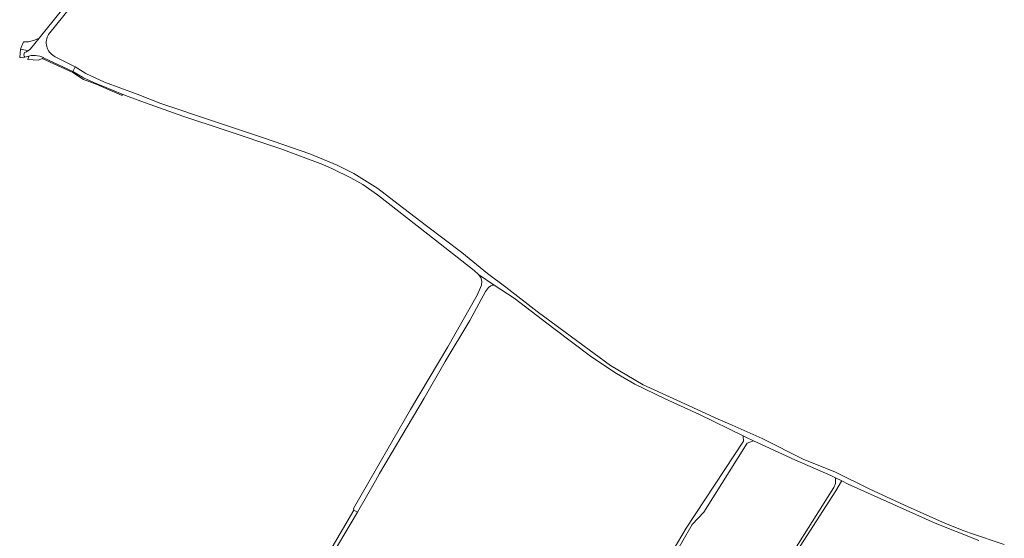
# Model space of a CAD drawing. Header units: metres. Extents: x 166325 to 190320, y 381923 to 404576.
# Tile 670 of 1056: x 171151 to 171795, y 399574 to 399913. Entities that reach past the tile are written whole.
import ezdxf

# ---------------------------------------------------------------- set-up
doc = ezdxf.new("R2010")
doc.units = ezdxf.units.M
for name, color, linetype, lineweight in [('B-WE-VH-VERHARDING_ASFALT-GV', 8, 'Continuous', 18), ('B-WE-VH-VERHARDING_BETONSTRAATSTEEN-GV', 8, 'Continuous', 18), ('B-WE-VH-VERHARDING_FUNDERING_ZAND-GV', 8, 'Continuous', 18)]:
    doc.layers.add(name, color=color, linetype=linetype, lineweight=lineweight)

msp = doc.modelspace()

# ---------------------------------------------------------------- linework, layer by layer
at = {"layer": 'B-WE-VH-VERHARDING_ASFALT-GV', "flags": 128}
for points in [[(171301.16, 400061.589), (171261.41, 400020.381), (171253.38, 400011.711), (171164.138, 399900.892), (171158.59, 399894.002)], [(171301.16, 400061.589), (171261.41, 400020.381), (171253.38, 400011.711), (171164.138, 399900.892), (171158.59, 399894.002)], [(171170.35, 399903.316), (171245.23, 399996.382), (171248.193, 400000.001), (171252.042, 400004.579), (171255.959, 400009.097), (171259.945, 400013.556), (171263.998, 400017.954), (171268.118, 400022.289), (171272.681, 400026.94), (171304.77, 400059.651)], [(171170.35, 399903.316), (171245.23, 399996.382), (171248.193, 400000.001), (171252.042, 400004.579), (171255.959, 400009.097), (171259.945, 400013.556), (171263.998, 400017.954), (171268.118, 400022.289), (171272.681, 400026.94), (171304.77, 400059.651)], [(171154.49, 399891.61), (171154.187, 399890.09), (171154.352, 399889.197), (171154.779, 399888.371), (171157.37, 399889.151)], [(171154.49, 399891.61), (171154.187, 399890.09), (171154.352, 399889.197), (171154.779, 399888.371), (171157.37, 399889.151)], [(171165.836, 399888.664), (171166.859, 399888.192), (171166.989, 399888.132), (171186.17, 399879.202), (171187.78, 399882.251), (171174.72, 399888.792), (171173.93, 399889.188)], [(171165.836, 399888.664), (171166.859, 399888.192), (171166.989, 399888.132), (171186.17, 399879.202), (171187.78, 399882.251), (171174.72, 399888.792), (171173.93, 399889.188)], [(171347.374, 399549.171), (171372.07, 399591.211), (171369.67, 399592.441), (171355.641, 399568.181), (171347.215, 399553.815), (171340.716, 399542.736), (171337.983, 399538.077), (171328.348, 399521.65), (171318.752, 399505.29), (171317.151, 399502.561), (171314.852, 399498.809), (171302.876, 399479.267), (171302.041, 399477.905)], [(171347.374, 399549.171), (171372.07, 399591.211), (171369.67, 399592.441), (171355.641, 399568.181), (171347.215, 399553.815), (171340.716, 399542.736), (171337.983, 399538.077), (171328.348, 399521.65), (171318.752, 399505.29), (171317.151, 399502.561), (171314.852, 399498.809), (171302.876, 399479.267), (171302.041, 399477.905)]]:
    msp.add_lwpolyline(points, dxfattribs=at)
at = {"layer": 'B-WE-VH-VERHARDING_ASFALT-GV'}
for points in [[(171173.93, 399889.188, -0.4312071), (171170.35, 399903.316)], [(171173.93, 399889.188, -0.4312071), (171170.35, 399903.316)], [(171157.021, 399892.684, -0.0855972), (171154.49, 399891.61)], [(171158.59, 399894.002, -0.0634202), (171157.021, 399892.684)], [(171158.59, 399894.002, -0.0634202), (171157.021, 399892.684)], [(171157.37, 399889.151, -0.0587143), (171160.365, 399889.627)], [(171157.37, 399889.151, -0.0587143), (171160.365, 399889.627)], [(171160.365, 399889.627, -0.1078893), (171165.836, 399888.664)], [(171160.365, 399889.627, -0.1078893), (171165.836, 399888.664)]]:
    msp.add_lwpolyline(points, format="xyb", dxfattribs=at)
at = {"layer": 'B-WE-VH-VERHARDING_BETONSTRAATSTEEN-GV', "flags": 128}
for points in [[(171157.021, 399892.684), (171156.291, 399892.814), (171152.008, 399893.607), (171151.441, 399888.255), (171151.88, 399888.255), (171153.72, 399888.052), (171154.779, 399888.371), (171154.352, 399889.197), (171154.187, 399890.09), (171154.49, 399891.61)], [(171157.021, 399892.684), (171156.291, 399892.814), (171152.008, 399893.607), (171151.441, 399888.255), (171151.88, 399888.255), (171153.72, 399888.052), (171154.779, 399888.371), (171154.352, 399889.197), (171154.187, 399890.09), (171154.49, 399891.61)], [(171157.37, 399889.151), (171156.661, 399887.063), (171163.75, 399886.592), (171166.095, 399887.707), (171166.989, 399888.132), (171166.859, 399888.192), (171165.836, 399888.664)], [(171157.37, 399889.151), (171156.661, 399887.063), (171163.75, 399886.592), (171166.095, 399887.707), (171166.989, 399888.132), (171166.859, 399888.192), (171165.836, 399888.664)]]:
    msp.add_lwpolyline(points, dxfattribs=at)
at = {"layer": 'B-WE-VH-VERHARDING_BETONSTRAATSTEEN-GV'}
for points in [[(171154.49, 399891.61, 0.0855972), (171157.021, 399892.684)], [(171154.49, 399891.61, 0.0855972), (171157.021, 399892.684)], [(171160.365, 399889.627, 0.0587143), (171157.37, 399889.151)], [(171165.836, 399888.664, 0.1078893), (171160.365, 399889.627)]]:
    msp.add_lwpolyline(points, format="xyb", dxfattribs=at)
at = {"layer": 'B-WE-VH-VERHARDING_FUNDERING_ZAND-GV', "flags": 128}
for points in [[(171164.138, 399900.892), (171161.091, 399899.651), (171157.089, 399898.56), (171153.929, 399898.405), (171152.008, 399893.607), (171156.291, 399892.814), (171157.021, 399892.684)], [(171164.138, 399900.892), (171161.091, 399899.651), (171157.089, 399898.56), (171153.929, 399898.405), (171152.008, 399893.607), (171156.291, 399892.814), (171157.021, 399892.684)], [(171158.59, 399894.002), (171164.138, 399900.892)], [(171158.59, 399894.002), (171164.138, 399900.892)], [(171794.582, 399570.009), (171772.401, 399577.355), (171767.774, 399579.179), (171756.163, 399583.756), (171729.461, 399595.63), (171706.26, 399606.251), (171683.821, 399617.412), (171663.666, 399625.616), (171636.355, 399639.329), (171616.735, 399647.884), (171607.642, 399651.849), (171580.762, 399664.235), (171558.718, 399674.433), (171537.243, 399687.046), (171515.936, 399702.679), (171489.539, 399722.353), (171468.9, 399738.102), (171456.922, 399747.064), (171440.169, 399760.829), (171417.079, 399778.183), (171398.687, 399792.405), (171385.267, 399802.587), (171369.662, 399812.554), (171358.867, 399817.864), (171340.885, 399825.349), (171311.44, 399835.474), (171277.952, 399846.581), (171243.6, 399858.295), (171228.169, 399864.189), (171206.811, 399872.051), (171194.72, 399877.871), (171187.78, 399882.251), (171186.17, 399879.202), (171192.4, 399875.39), (171193.1, 399874.961), (171201.884, 399871.144), (171205.85, 399869.421), (171218.469, 399864.269), (171222.397, 399862.665), (171230.605, 399859.716), (171257.955, 399849.888), (171285.053, 399840.896), (171322.052, 399828.669), (171349.52, 399818.403), (171355.851, 399815.495), (171367.763, 399809.63), (171375.542, 399805.205), (171385.063, 399798.508), (171418.069, 399772.834), (171448.302, 399749.008), (171451.185, 399746.514), (171461.377, 399739.489), (171474.419, 399730.946), (171500.334, 399711.144), (171525.178, 399692.343), (171541.342, 399681.662), (171553.261, 399674.84), (171572.992, 399665.167), (171595.489, 399654.977), (171624.066, 399640.978), (171626.149, 399639.957), (171630.793, 399637.806), (171657.812, 399625.29), (171681.281, 399615.044), (171684.306, 399613.562), (171688.383, 399611.564), (171692.609, 399609.494), (171749.316, 399583.849), (171777.961, 399572.579)], [(171794.582, 399570.009), (171772.401, 399577.355), (171767.774, 399579.179), (171756.163, 399583.756), (171729.461, 399595.63), (171706.26, 399606.251), (171683.821, 399617.412), (171663.666, 399625.616), (171636.355, 399639.329), (171616.735, 399647.884), (171607.642, 399651.849), (171580.762, 399664.235), (171558.718, 399674.433), (171537.243, 399687.046), (171515.936, 399702.679), (171489.539, 399722.353), (171468.9, 399738.102), (171456.922, 399747.064), (171440.169, 399760.829), (171417.079, 399778.183), (171398.687, 399792.405), (171385.267, 399802.587), (171369.662, 399812.554), (171358.867, 399817.864), (171340.885, 399825.349), (171311.44, 399835.474), (171277.952, 399846.581), (171243.6, 399858.295), (171228.169, 399864.189), (171206.811, 399872.051), (171194.72, 399877.871), (171187.78, 399882.251), (171186.17, 399879.202), (171192.4, 399875.39), (171193.1, 399874.961), (171201.884, 399871.144), (171205.85, 399869.421), (171218.469, 399864.269), (171222.397, 399862.665), (171230.605, 399859.716), (171257.955, 399849.888), (171285.053, 399840.896), (171322.052, 399828.669), (171349.52, 399818.403), (171355.851, 399815.495), (171367.763, 399809.63), (171375.542, 399805.205), (171385.063, 399798.508), (171418.069, 399772.834), (171448.302, 399749.008), (171451.185, 399746.514), (171461.377, 399739.489), (171474.419, 399730.946), (171500.334, 399711.144), (171525.178, 399692.343), (171541.342, 399681.662), (171553.261, 399674.84), (171572.992, 399665.167), (171595.489, 399654.977), (171624.066, 399640.978), (171626.149, 399639.957), (171630.793, 399637.806), (171657.812, 399625.29), (171681.281, 399615.044), (171684.306, 399613.562), (171688.383, 399611.564), (171692.609, 399609.494), (171749.316, 399583.849), (171777.961, 399572.579)], [(171614.156, 399493.57), (171644.629, 399543.068), (171684.491, 399605.135), (171688.31, 399611.438), (171688.383, 399611.564), (171684.306, 399613.562), (171684.413, 399609.812), (171683.292, 399607.239), (171643.396, 399544.068), (171612.825, 399495.629)], [(171614.156, 399493.57), (171644.629, 399543.068), (171684.491, 399605.135), (171688.31, 399611.438), (171688.383, 399611.564), (171684.306, 399613.562), (171684.413, 399609.812), (171683.292, 399607.239), (171643.396, 399544.068), (171612.825, 399495.629)]]:
    msp.add_lwpolyline(points, dxfattribs=at)
at = {"layer": 'B-WE-VH-VERHARDING_FUNDERING_ZAND-GV'}
msp.add_lwpolyline([(171157.021, 399892.684, 0.0634202), (171158.59, 399894.002)], format="xyb", dxfattribs=at)
at = {"layer": 'B-WE-VH-VERHARDING_FUNDERING_ZAND-GV', "flags": 128}
for points in [[(171201.884, 399871.144), (171193.1, 399874.961), (171192.4, 399875.39), (171186.17, 399879.202), (171166.989, 399888.132), (171166.095, 399887.707), (171186.104, 399878.442), (171193.093, 399873.827), (171201.393, 399870.778), (171218.319, 399863.485), (171218.469, 399864.269), (171205.85, 399869.421)], [(171201.884, 399871.144), (171193.1, 399874.961), (171192.4, 399875.39), (171186.17, 399879.202), (171166.989, 399888.132), (171166.095, 399887.707), (171186.104, 399878.442), (171193.093, 399873.827), (171201.393, 399870.778), (171218.319, 399863.485), (171218.469, 399864.269), (171205.85, 399869.421)], [(171429.37, 399689.551), (171445.396, 399716.337), (171455.755, 399735.364), (171457.614, 399737.911), (171459.099, 399739.016), (171460.092, 399739.501), (171461.377, 399739.489), (171451.185, 399746.514), (171452.708, 399744.461), (171453.272, 399742.066), (171453.198, 399739.371), (171452.532, 399737.866), (171450.316, 399732.856), (171431.052, 399699.144), (171406.819, 399658.264), (171383.7, 399618.201), (171369.46, 399593.452), (171369.67, 399592.441), (171372.07, 399591.211), (171383.806, 399611.634), (171386.51, 399616.34), (171415.599, 399665.587)], [(171429.37, 399689.551), (171445.396, 399716.337), (171455.755, 399735.364), (171457.614, 399737.911), (171459.099, 399739.016), (171460.092, 399739.501), (171461.377, 399739.489), (171451.185, 399746.514), (171452.708, 399744.461), (171453.272, 399742.066), (171453.198, 399739.371), (171452.532, 399737.866), (171450.316, 399732.856), (171431.052, 399699.144), (171406.819, 399658.264), (171383.7, 399618.201), (171369.46, 399593.452), (171369.67, 399592.441), (171372.07, 399591.211), (171383.806, 399611.634), (171386.51, 399616.34), (171415.599, 399665.587)], [(171552.034, 399497.369), (171549.282, 399505.2), (171557.855, 399526.155), (171577.223, 399559.493), (171590.769, 399582.988), (171598.389, 399591.137), (171626.663, 399636.246), (171630.793, 399637.806), (171626.149, 399639.957), (171624.066, 399640.978), (171624.331, 399637.476), (171586.668, 399580.556), (171555.712, 399528.01), (171546.108, 399505.094), (171548.224, 399498.004), (171543.647, 399491.339), (171478.321, 399390.913), (171476.215, 399388.913), (171473.514, 399386.349), (171477.881, 399384.315), (171479.806, 399387.014), (171481.417, 399389.273), (171527.269, 399456.728), (171530.021, 399460.115)], [(171552.034, 399497.369), (171549.282, 399505.2), (171557.855, 399526.155), (171577.223, 399559.493), (171590.769, 399582.988), (171598.389, 399591.137), (171626.663, 399636.246), (171630.793, 399637.806), (171626.149, 399639.957), (171624.066, 399640.978), (171624.331, 399637.476), (171586.668, 399580.556), (171555.712, 399528.01), (171546.108, 399505.094), (171548.224, 399498.004), (171543.647, 399491.339), (171478.321, 399390.913), (171476.215, 399388.913), (171473.514, 399386.349), (171477.881, 399384.315), (171479.806, 399387.014), (171481.417, 399389.273), (171527.269, 399456.728), (171530.021, 399460.115)]]:
    msp.add_lwpolyline(points, close=True, dxfattribs=at)

doc.saveas('drawing.dxf')
